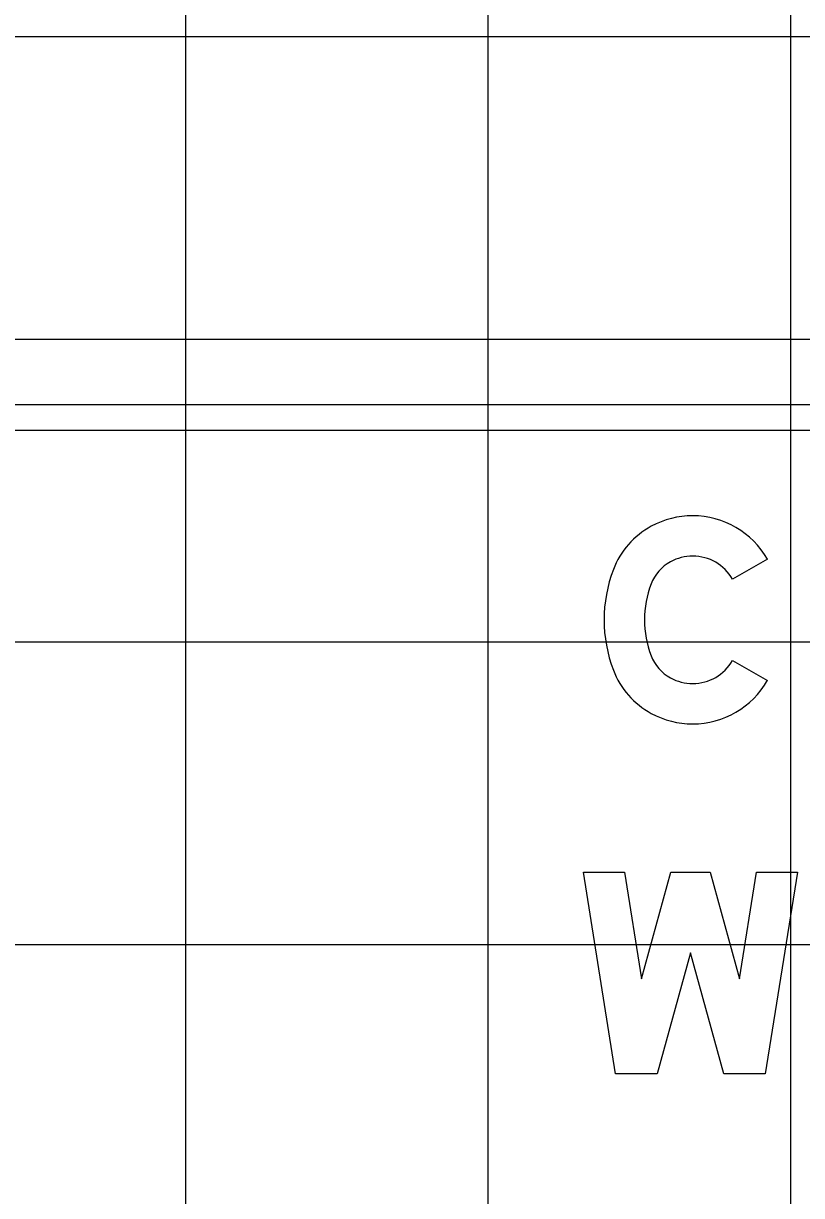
# Model space of a CAD drawing. Extents: x 2193008 to 2198143, y 1236112 to 1237864.
# Drawn here: x 2195797.63 to 2195802.78, y 1237201.45 to 1237209.19 of the extents above; entities that cross this region are included whole.
import ezdxf

# ---------------------------------------------------------------- set-up
doc = ezdxf.new("R2010")
doc.units = 0
for name, color, linetype in [('GSBWFILL', 7, 'Continuous'), ('GSCOLORFILL', 7, 'Continuous'), ('GSOUTLINE', 7, 'Continuous'), ('M-ROADS', 7, 'Continuous')]:
    doc.layers.add(name, color=color, linetype=linetype)

msp = doc.modelspace()

# ---------------------------------------------------------------- linework, layer by layer
at = {"layer": 'GSBWFILL'}
for points in [[(2195802.5518, 1237205.6508), (2195802.3199, 1237205.5193)], [(2195802.3199, 1237204.9825), (2195802.5518, 1237204.851)]]:
    msp.add_lwpolyline(points, dxfattribs=at)
msp.add_lwpolyline([(2195802.0427, 1237203.0509), (2195801.8227, 1237202.2509), (2195801.5481, 1237202.2509), (2195801.336, 1237203.5842), (2195801.606, 1237203.5842), (2195801.7184, 1237202.8776), (2195801.9128, 1237203.5842), (2195802.1726, 1237203.5842), (2195802.3669, 1237202.8776), (2195802.4793, 1237203.5842), (2195802.7493, 1237203.5842), (2195802.5372, 1237202.2509), (2195802.2627, 1237202.2509)], close=True, dxfattribs=at)
for centre, radius, start, end in [((2195802.0579, 1237205.3624), 0.5762, 90, 118.37568), ((2195802.0579, 1237205.3708), 0.5677, 29.54326, 90), ((2195802.0439, 1237205.3883), 0.5467, 118.37568, 159.08827), ((2195802.0439, 1237205.3883), 0.28, 118.37568, 159.08827), ((2195802.0579, 1237205.3624), 0.3095, 90, 118.37568), ((2195802.0579, 1237205.3708), 0.3011, 29.54326, 90), ((2195802.4036, 1237205.2509), 0.9318, 159.08827, 200.91173), ((2195802.4036, 1237205.2509), 0.6651, 159.08827, 200.91173), ((2195802.0439, 1237205.1134), 0.28, 200.91173, 241.62432), ((2195802.0579, 1237205.131), 0.3011, 270, 330.45674), ((2195802.0439, 1237205.1134), 0.5467, 200.91173, 241.62432), ((2195802.0579, 1237205.1394), 0.3095, 241.62432, 270), ((2195802.0579, 1237205.131), 0.5677, 270, 330.45674), ((2195802.0579, 1237205.1394), 0.5762, 241.62432, 270)]:
    msp.add_arc(centre, radius, start, end, dxfattribs=at)
at = {"layer": 'GSCOLORFILL'}
for p, q in [((2195815.9556, 1237206.6717), (2195795.9556, 1237206.6717)), ((2195815.9556, 1237206.6717), (2195795.9556, 1237206.6717)), ((2195795.9556, 1237206.5051), (2195815.9556, 1237206.5051))]:
    msp.add_line(p, q, dxfattribs=at)
for points in [[(2195802.5518, 1237205.6508), (2195802.3199, 1237205.5193)], [(2195802.3199, 1237204.9825), (2195802.5518, 1237204.851)]]:
    msp.add_lwpolyline(points, dxfattribs=at)
msp.add_lwpolyline([(2195802.0427, 1237203.0509), (2195801.8227, 1237202.2509), (2195801.5481, 1237202.2509), (2195801.336, 1237203.5842), (2195801.606, 1237203.5842), (2195801.7184, 1237202.8776), (2195801.9128, 1237203.5842), (2195802.1726, 1237203.5842), (2195802.3669, 1237202.8776), (2195802.4793, 1237203.5842), (2195802.7493, 1237203.5842), (2195802.5372, 1237202.2509), (2195802.2627, 1237202.2509)], close=True, dxfattribs=at)
for centre, radius, start, end in [((2195802.0579, 1237205.3624), 0.5762, 90, 118.37568), ((2195802.0579, 1237205.3708), 0.5677, 29.54326, 90), ((2195802.0439, 1237205.3883), 0.5467, 118.37568, 159.08827), ((2195802.0439, 1237205.3883), 0.28, 118.37568, 159.08827), ((2195802.0579, 1237205.3624), 0.3095, 90, 118.37568), ((2195802.0579, 1237205.3708), 0.3011, 29.54326, 90), ((2195802.4036, 1237205.2509), 0.9318, 159.08827, 200.91173), ((2195802.4036, 1237205.2509), 0.6651, 159.08827, 200.91173), ((2195802.0439, 1237205.1134), 0.28, 200.91173, 241.62432), ((2195802.0579, 1237205.131), 0.3011, 270, 330.45674), ((2195802.0439, 1237205.1134), 0.5467, 200.91173, 241.62432), ((2195802.0579, 1237205.1394), 0.3095, 241.62432, 270), ((2195802.0579, 1237205.131), 0.5677, 270, 330.45674), ((2195802.0579, 1237205.1394), 0.5762, 241.62432, 270)]:
    msp.add_arc(centre, radius, start, end, dxfattribs=at)
at = {"layer": 'GSOUTLINE'}
for points in [[(2195802.5518, 1237205.6508), (2195802.3199, 1237205.5193)], [(2195802.3199, 1237204.9825), (2195802.5518, 1237204.851)]]:
    msp.add_lwpolyline(points, dxfattribs=at)
msp.add_lwpolyline([(2195802.0427, 1237203.0509), (2195801.8227, 1237202.2509), (2195801.5481, 1237202.2509), (2195801.336, 1237203.5842), (2195801.606, 1237203.5842), (2195801.7184, 1237202.8776), (2195801.9128, 1237203.5842), (2195802.1726, 1237203.5842), (2195802.3669, 1237202.8776), (2195802.4793, 1237203.5842), (2195802.7493, 1237203.5842), (2195802.5372, 1237202.2509), (2195802.2627, 1237202.2509)], close=True, dxfattribs=at)
for centre, radius, start, end in [((2195802.0579, 1237205.3624), 0.5762, 90, 118.37568), ((2195802.0579, 1237205.3708), 0.5677, 29.54326, 90), ((2195802.0439, 1237205.3883), 0.5467, 118.37568, 159.08827), ((2195802.0439, 1237205.3883), 0.28, 118.37568, 159.08827), ((2195802.0579, 1237205.3624), 0.3095, 90, 118.37568), ((2195802.0579, 1237205.3708), 0.3011, 29.54326, 90), ((2195802.4036, 1237205.2509), 0.9318, 159.08827, 200.91173), ((2195802.4036, 1237205.2509), 0.6651, 159.08827, 200.91173), ((2195802.0439, 1237205.1134), 0.28, 200.91173, 241.62432), ((2195802.0579, 1237205.131), 0.3011, 270, 330.45674), ((2195802.0439, 1237205.1134), 0.5467, 200.91173, 241.62432), ((2195802.0579, 1237205.1394), 0.3095, 241.62432, 270), ((2195802.0579, 1237205.131), 0.5677, 270, 330.45674), ((2195802.0579, 1237205.1394), 0.5762, 241.62432, 270)]:
    msp.add_arc(centre, radius, start, end, dxfattribs=at)
at = {"layer": 'M-ROADS'}
for p, q in [((2195798.7065, 1237163.1062), (2195798.7065, 1237223.1062)), ((2195800.7065, 1237163.1062), (2195800.7065, 1237223.1062)), ((2195802.7065, 1237163.1062), (2195802.7065, 1237223.1062)), ((2195734.7065, 1237209.1062), (2195864.7065, 1237209.1062)), ((2195734.7065, 1237207.1062), (2195864.7065, 1237207.1062)), ((2195734.7065, 1237205.1062), (2195864.7065, 1237205.1062)), ((2195734.7065, 1237203.1062), (2195864.7065, 1237203.1062))]:
    msp.add_line(p, q, dxfattribs=at)

doc.saveas('drawing.dxf')
